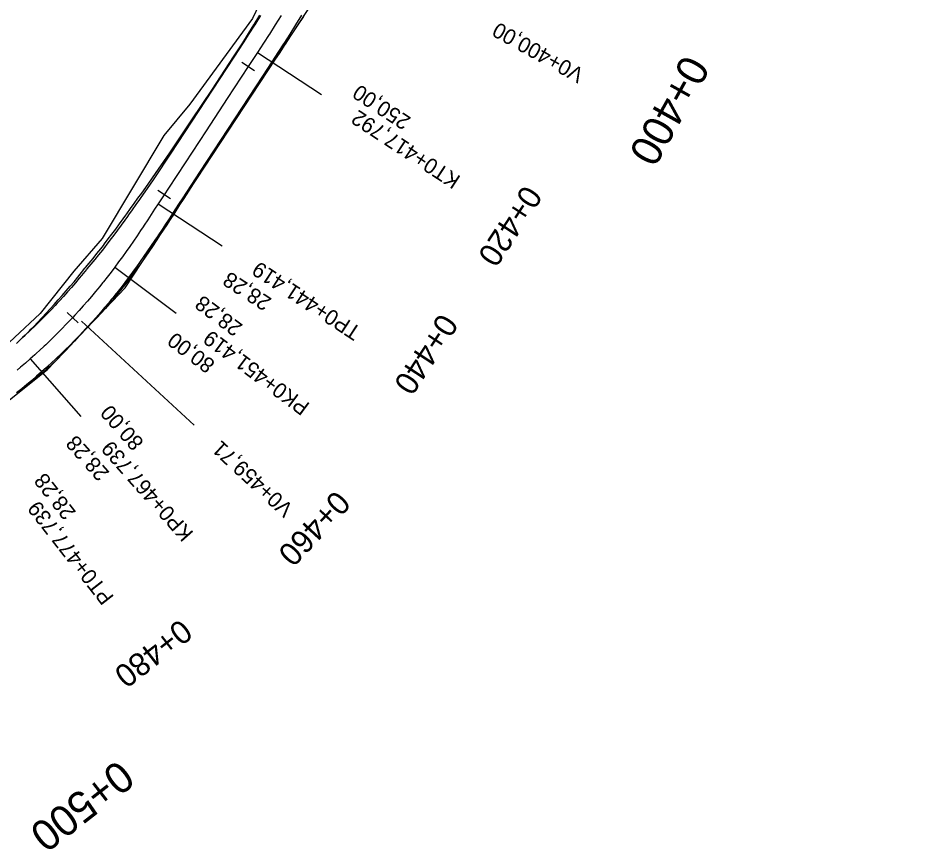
# Model space of a CAD drawing. Extents: x -636600 to -628587, y -1090963 to -1085869.
# Drawn here: x -635302.1 to -635185.7, y -1089483.5 to -1089374.9 of the extents above; entities that cross this region are included whole.
import ezdxf

# ---------------------------------------------------------------- set-up
doc = ezdxf.new("R2010")
doc.units = 0
for name, color, linetype in [('01_PARCELY_NÁVRH_PC', 7, 'Continuous'), ('HEKTOMETRY100', 7, 'Continuous'), ('HEKTOMETRY20', 7, 'Continuous'), ('HL_BODY', 7, 'Continuous'), ('POLOMERY', 7, 'Continuous'), ('situace_osa', 7, 'Continuous'), ('situace_těleso', 7, 'Continuous'), ('situace_vozovka', 7, 'Continuous'), ('VRCHOLY', 7, 'Continuous')]:
    doc.layers.add(name, color=color, linetype=linetype)

msp = doc.modelspace()

# ---------------------------------------------------------------- linework, layer by layer
at = {"layer": '01_PARCELY_NÁVRH_PC'}
for points in [[(-635330.57, -1089446.64), (-635298.21, -1089420.81), (-635288.08, -1089410.16), (-635264.33, -1089373.96), (-635254.09, -1089356.99), (-635246.13, -1089338.47), (-635234.43, -1089322.98), (-635219.43, -1089309.47), (-635217.22, -1089298.6), (-635216.76, -1089294.72), (-635213.58, -1089268.01), (-635208.64, -1089251.56), (-635202.35, -1089239.14), (-635185.71, -1089199.8)], [(-635270.56, -1089373.07), (-635271.48, -1089375.02), (-635279.67, -1089386.2), (-635283.06, -1089390.26), (-635291.09, -1089403.69), (-635294.8, -1089407.97), (-635299.18, -1089413.47), (-635305.94, -1089419.73)]]:
    msp.add_lwpolyline(points, dxfattribs=at)
at = {"layer": 'HEKTOMETRY20'}
for points in [[(-635271.22, -1089381.82), (-635272.89, -1089380.73)], [(-635282.18, -1089398.55), (-635283.85, -1089397.46)], [(-635294.21, -1089414.7), (-635295.68, -1089413.34)]]:
    msp.add_lwpolyline(points, dxfattribs=at)
at = {"layer": 'HL_BODY'}
for points in [[(-635270.84, -1089379.43), (-635262.48, -1089384.91)], [(-635283.79, -1089399.19), (-635275.43, -1089404.67)], [(-635289.44, -1089407.44), (-635281.44, -1089413.43)], [(-635300.48, -1089419.42), (-635293.86, -1089426.91)]]:
    msp.add_lwpolyline(points, dxfattribs=at)
at = {"layer": 'POLOMERY'}
for points in [[(-635270.84, -1089379.43), (-635262.48, -1089384.91)], [(-635283.79, -1089399.19), (-635275.43, -1089404.67)], [(-635289.44, -1089407.44), (-635281.44, -1089413.43)], [(-635300.48, -1089419.42), (-635293.86, -1089426.91)]]:
    msp.add_lwpolyline(points, dxfattribs=at)
at = {"layer": 'situace_osa'}
msp.add_lwpolyline([(-635267.77, -1089374.62), (-635268.53, -1089375.83), (-635269.29, -1089377.04), (-635269.32, -1089377.09), (-635270.06, -1089378.24), (-635270.84, -1089379.43), (-635272.05, -1089381.28), (-635274.79, -1089385.46), (-635277.53, -1089389.64), (-635280.27, -1089393.82), (-635282.45, -1089397.15), (-635283.01, -1089398.01), (-635283.79, -1089399.19), (-635284.25, -1089399.89), (-635284.71, -1089400.59), (-635285.16, -1089401.28), (-635285.62, -1089401.98), (-635285.76, -1089402.18), (-635286.09, -1089402.67), (-635286.55, -1089403.36), (-635287.02, -1089404.05), (-635287.5, -1089404.73), (-635287.98, -1089405.42), (-635288.46, -1089406.1), (-635288.6, -1089406.3), (-635288.95, -1089406.77), (-635289.44, -1089407.44), (-635289.94, -1089408.09), (-635290.44, -1089408.74), (-635290.94, -1089409.38), (-635291.01, -1089409.46), (-635291.45, -1089410.01), (-635291.65, -1089410.26), (-635291.97, -1089410.64), (-635292.5, -1089411.27), (-635293.03, -1089411.89), (-635293.56, -1089412.5), (-635294.11, -1089413.11), (-635294.66, -1089413.71), (-635294.94, -1089414.02), (-635295.21, -1089414.31), (-635295.78, -1089414.9), (-635296.34, -1089415.49), (-635296.92, -1089416.07), (-635297.5, -1089416.64), (-635298.08, -1089417.21), (-635298.46, -1089417.57), (-635298.68, -1089417.77), (-635299.27, -1089418.33), (-635299.65, -1089418.67), (-635299.88, -1089418.88), (-635300.48, -1089419.42), (-635301.11, -1089419.97), (-635301.74, -1089420.51), (-635302.2, -1089420.9)], dxfattribs=at)
at = {"layer": 'situace_těleso'}
for points in [[(-635302.28, -1089417.39), (-635301.71, -1089416.85), (-635301.5, -1089416.63), (-635301.14, -1089416.3), (-635300.58, -1089415.75), (-635300.38, -1089415.55), (-635300.02, -1089415.19), (-635299.48, -1089414.62), (-635298.95, -1089414.04), (-635298.42, -1089413.46), (-635297.88, -1089412.88), (-635297.35, -1089412.3), (-635297.09, -1089412.02), (-635296.82, -1089411.72), (-635296.3, -1089411.13), (-635295.78, -1089410.54), (-635295.27, -1089409.94), (-635294.76, -1089409.34), (-635294.26, -1089408.74), (-635293.96, -1089408.36), (-635293.77, -1089408.12), (-635293.35, -1089407.59), (-635293.28, -1089407.51), (-635292.78, -1089406.91), (-635292.28, -1089406.3), (-635291.79, -1089405.68), (-635291.29, -1089405.05), (-635290.94, -1089404.6), (-635290.8, -1089404.41), (-635290.31, -1089403.77), (-635289.82, -1089403.12), (-635289.33, -1089402.47), (-635288.85, -1089401.81), (-635288.36, -1089401.14), (-635288.03, -1089400.67), (-635287.88, -1089400.47), (-635287.4, -1089399.8), (-635286.92, -1089399.13), (-635286.43, -1089398.46), (-635285.94, -1089397.78), (-635285.11, -1089396.63), (-635284.51, -1089395.8), (-635282.27, -1089392.52), (-635279.47, -1089388.37), (-635276.69, -1089384.22), (-635273.96, -1089380.02), (-635272.77, -1089378.16), (-635272.02, -1089376.97), (-635271.3, -1089375.82), (-635271.27, -1089375.77), (-635270.52, -1089374.58)], [(-635264.85, -1089374.75), (-635265.65, -1089375.94), (-635266.44, -1089377.15), (-635267.23, -1089378.36), (-635267.26, -1089378.41), (-635268.02, -1089379.56), (-635268.82, -1089380.75), (-635270.06, -1089382.58), (-635272.86, -1089386.72), (-635275.61, -1089390.9), (-635278.3, -1089395.12), (-635280.44, -1089398.47), (-635281, -1089399.33), (-635281.77, -1089400.52), (-635282.22, -1089401.22), (-635282.67, -1089401.92), (-635283.13, -1089402.62), (-635283.6, -1089403.33), (-635283.73, -1089403.53), (-635284.06, -1089404.03), (-635284.53, -1089404.73), (-635285.01, -1089405.43), (-635285.49, -1089406.13), (-635285.98, -1089406.82), (-635286.48, -1089407.52), (-635286.63, -1089407.72), (-635286.99, -1089408.21), (-635287.5, -1089408.9), (-635288.01, -1089409.57), (-635288.52, -1089410.23), (-635289.05, -1089410.89), (-635289.12, -1089410.98), (-635289.58, -1089411.54), (-635289.79, -1089411.79), (-635290.12, -1089412.18), (-635290.67, -1089412.82), (-635291.23, -1089413.44), (-635291.79, -1089414.07), (-635292.38, -1089414.67), (-635292.96, -1089415.27), (-635293.27, -1089415.58), (-635293.56, -1089415.87), (-635294.15, -1089416.46), (-635294.71, -1089417.09), (-635295.28, -1089417.71), (-635295.85, -1089418.32), (-635296.43, -1089418.93), (-635296.8, -1089419.32), (-635297.01, -1089419.54), (-635297.63, -1089420.11), (-635298.02, -1089420.46), (-635298.25, -1089420.67), (-635298.89, -1089421.23), (-635299.53, -1089421.79), (-635300.19, -1089422.34), (-635300.66, -1089422.73), (-635300.84, -1089422.89), (-635301.5, -1089423.42), (-635302.16, -1089423.96)]]:
    msp.add_lwpolyline(points, dxfattribs=at)
at = {"layer": 'situace_vozovka'}
for points in [[(-635270.43, -1089374.63), (-635271.19, -1089375.82), (-635271.22, -1089375.87), (-635271.95, -1089377.01), (-635272.72, -1089378.2), (-635273.93, -1089380.04), (-635276.67, -1089384.23), (-635279.41, -1089388.41), (-635282.16, -1089392.59), (-635284.34, -1089395.92), (-635284.92, -1089396.75), (-635285.74, -1089397.92), (-635286.22, -1089398.6), (-635286.7, -1089399.28), (-635287.18, -1089399.95), (-635287.66, -1089400.63), (-635287.8, -1089400.82), (-635288.14, -1089401.3), (-635288.62, -1089401.96), (-635289.1, -1089402.62), (-635289.59, -1089403.28), (-635290.08, -1089403.93), (-635290.57, -1089404.58), (-635290.72, -1089404.77), (-635291.07, -1089405.22), (-635291.57, -1089405.85), (-635292.07, -1089406.46), (-635292.57, -1089407.07), (-635293.08, -1089407.67), (-635293.15, -1089407.75), (-635293.58, -1089408.28), (-635293.77, -1089408.52), (-635294.08, -1089408.89), (-635294.59, -1089409.49), (-635295.1, -1089410.09), (-635295.62, -1089410.68), (-635296.14, -1089411.27), (-635296.67, -1089411.85), (-635296.95, -1089412.15), (-635297.21, -1089412.43), (-635297.75, -1089413), (-635298.3, -1089413.57), (-635298.86, -1089414.13), (-635299.42, -1089414.68), (-635299.98, -1089415.23), (-635300.35, -1089415.58), (-635300.55, -1089415.77), (-635301.13, -1089416.31), (-635301.49, -1089416.64), (-635301.71, -1089416.85), (-635302.28, -1089417.4)], [(-635265.1, -1089374.59), (-635265.86, -1089375.81), (-635266.63, -1089377.03), (-635267.4, -1089378.25), (-635267.43, -1089378.3), (-635268.18, -1089379.46), (-635268.96, -1089380.66), (-635270.17, -1089382.51), (-635272.91, -1089386.69), (-635275.65, -1089390.87), (-635278.39, -1089395.06), (-635280.57, -1089398.38), (-635281.13, -1089399.24), (-635281.91, -1089400.43), (-635282.37, -1089401.12), (-635282.83, -1089401.82), (-635283.29, -1089402.52), (-635283.75, -1089403.22), (-635283.89, -1089403.43), (-635284.22, -1089403.92), (-635284.69, -1089404.62), (-635285.17, -1089405.32), (-635285.65, -1089406.02), (-635286.14, -1089406.72), (-635286.63, -1089407.41), (-635286.78, -1089407.61), (-635287.13, -1089408.1), (-635287.64, -1089408.79), (-635288.15, -1089409.46), (-635288.66, -1089410.12), (-635289.18, -1089410.78), (-635289.25, -1089410.87), (-635289.71, -1089411.43), (-635289.91, -1089411.68), (-635290.24, -1089412.08), (-635290.78, -1089412.72), (-635291.33, -1089413.36), (-635291.88, -1089413.99), (-635292.44, -1089414.62), (-635293, -1089415.24), (-635293.3, -1089415.55), (-635293.58, -1089415.85), (-635294.15, -1089416.46), (-635294.74, -1089417.06), (-635295.33, -1089417.66), (-635295.92, -1089418.25), (-635296.53, -1089418.83), (-635296.92, -1089419.2), (-635297.13, -1089419.41), (-635297.75, -1089419.98), (-635298.13, -1089420.33), (-635298.37, -1089420.55), (-635298.99, -1089421.11), (-635299.64, -1089421.67), (-635300.29, -1089422.23), (-635300.75, -1089422.62), (-635300.94, -1089422.77), (-635301.59, -1089423.32), (-635302.25, -1089423.86)]]:
    msp.add_lwpolyline(points, dxfattribs=at)
at = {"layer": 'VRCHOLY'}
msp.add_lwpolyline([(-635293.81, -1089414.49), (-635279.11, -1089428.04)], dxfattribs=at)

# ---------------------------------------------------------------- texts
at = {"layer": 'HEKTOMETRY100'}
for s, rotation, p in [('0+400', 240.8428, (-635215.19, -1089379.5)), ('0+500', 217.9148, (-635288.99, -1089471.57))]:
    msp.add_text(s, height=4, rotation=rotation, dxfattribs=at).set_placement(p)
at = {"layer": 'HEKTOMETRY20'}
for s, rotation, p in [('0+420', 236.7651, (-635236.04, -1089396.56)), ('0+440', 236.7651, (-635247, -1089413.29)), ('0+460', 227.0388, (-635260.67, -1089436.4)), ('0+480', 217.9148, (-635280.88, -1089453.21))]:
    msp.add_text(s, height=3, rotation=rotation, dxfattribs=at).set_placement(p)
at = {"layer": 'HL_BODY'}
for s, rotation, p in [('KT0+417,792', 146.7651, (-635244.21, -1089395.68)), ('TP0+441,419', 146.7651, (-635257.16, -1089415.44)), ('PK0+451,419', 143.1841, (-635263.88, -1089425.32)), ('KP0+467,739', 131.4958, (-635279.08, -1089442.11)), ('PT0+477,739', 127.9148, (-635289.47, -1089450.48))]:
    msp.add_text(s, height=2, rotation=rotation, dxfattribs=at).set_placement(p)
at = {"layer": 'POLOMERY'}
for s, rotation, p in [('250,00', 146.7651, (-635250.7, -1089388)), ('28,28', 146.7651, (-635268.87, -1089411.6)), ('28,28', 143.1841, (-635272.64, -1089415.02)), ('80,00', 143.1841, (-635276.23, -1089419.83)), ('80,00', 131.4958, (-635285.56, -1089430.25)), ('28,28', 131.4958, (-635290.06, -1089434.23)), ('28,28', 127.9148, (-635294.43, -1089439.4))]:
    msp.add_text(s, height=2, rotation=rotation, dxfattribs=at).set_placement(p)
at = {"layer": 'VRCHOLY'}
for s, rotation, p in [('V0+400,00', 150.8492, (-635228.07, -1089381.75)), ('V0+459,71', 137.3399, (-635266.02, -1089438.75))]:
    msp.add_text(s, height=2, rotation=rotation, dxfattribs=at).set_placement(p)

doc.saveas('drawing.dxf')
